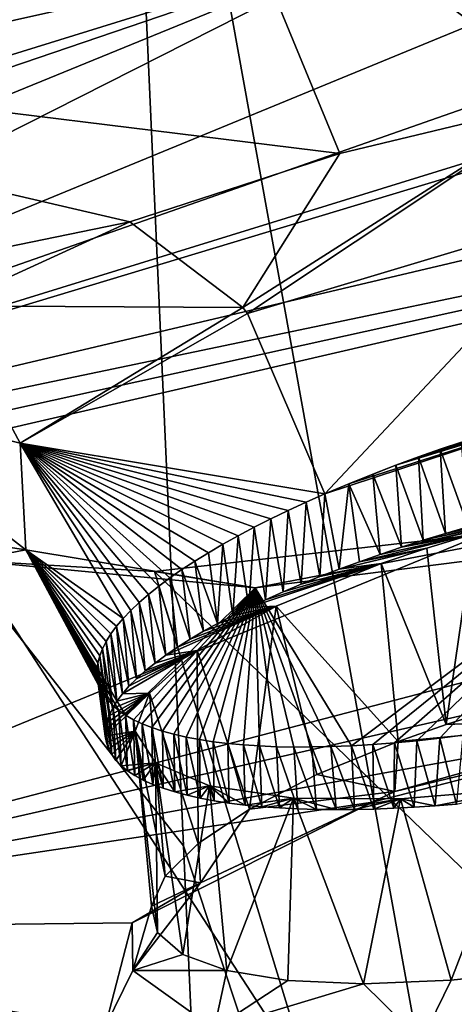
# Model space of a CAD drawing. Header units: metres. Extents: x -147 to 294, y -23 to 81.
# Tile 356 of 656: x 252.65 to 254.34, y 15.48 to 19.29. Entities that reach past the tile are written whole.
import ezdxf

# ---------------------------------------------------------------- set-up
doc = ezdxf.new("R2010")
doc.units = ezdxf.units.M
doc.layers.add('solid_AVA_153', color=7, linetype='CONTINUOUS')

msp = doc.modelspace()

# ---------------------------------------------------------------- linework, layer by layer
at = {"layer": 'solid_AVA_153'}
for points in [[(250.906952, 11.006205, 270.554932), (263.469086, 23.608601, 271.012054), (249.574112, 21.555054, 273.642517)], [(250.906952, 11.006205, 270.554932), (264.907288, 13.120273, 267.862946), (263.469086, 23.608601, 271.012054)], [(256.669861, 22.260223, 267.900787), (254.982895, 10.966824, 265.958527), (253.032043, 21.743027, 268.58316)], [(248.68512, 21.944908, 269.990875), (253.524139, 10.754683, 266.204803), (246.785263, 8.478528, 267.585846)], [(253.285522, 16.096727, 267.361969), (253.524139, 10.754683, 266.204803), (248.68512, 21.944908, 269.990875)], [(248.68512, 21.944908, 269.990875), (253.032043, 21.743027, 268.58316), (253.285522, 16.096727, 267.361969)], [(254.982895, 10.966824, 265.958527), (253.285522, 16.096727, 267.361969), (253.032043, 21.743027, 268.58316)], [(253.357712, 20.068756, 192.786285), (249.756012, 19.402267, 192.713837), (249.736282, 19.288424, 193.093384)], [(253.891296, 18.777174, 197.663254), (253.357712, 20.068756, 192.786285), (249.736282, 19.288424, 193.093384)], [(256.119049, 19.181032, 197.871918), (257.675262, 19.545725, 197.780106), (253.357712, 20.068756, 192.786285)], [(255.469162, 19.108562, 197.639755), (256.119049, 19.181032, 197.871918), (253.357712, 20.068756, 192.786285)], [(254.790009, 18.992128, 197.550735), (255.469162, 19.108562, 197.639755), (253.357712, 20.068756, 192.786285)], [(253.891296, 18.777174, 197.663254), (254.790009, 18.992128, 197.550735), (253.357712, 20.068756, 192.786285)], [(249.244675, 17.156488, 191.766312), (256.238251, 19.315283, 189.127777), (257.563995, 19.665909, 188.931625)], [(259.543182, 19.582916, 190.675995), (249.244675, 17.156488, 191.766312), (257.563995, 19.665909, 188.931625)], [(246.510284, 17.270866, 189.794327), (245.98967, 17.816858, 187.674927), (254.132614, 19.629084, 186.691681)], [(248.600922, 19.607344, 183.324738), (254.132614, 19.629084, 186.691681), (245.98967, 17.816858, 187.674927)], [(247.666275, 17.428185, 189.912994), (246.510284, 17.270866, 189.794327), (254.132614, 19.629084, 186.691681)], [(248.678467, 17.400953, 190.59404), (247.666275, 17.428185, 189.912994), (254.132614, 19.629084, 186.691681)], [(249.244675, 17.156488, 191.766312), (248.678467, 17.400953, 190.59404), (254.132614, 19.629084, 186.691681)], [(249.244675, 17.156488, 191.766312), (254.132614, 19.629084, 186.691681), (254.463043, 19.301182, 187.958252)], [(259.118866, 19.217171, 191.572495), (249.244675, 17.156488, 191.766312), (259.543182, 19.582916, 190.675995)], [(249.244675, 17.156488, 191.766312), (255.129211, 19.214909, 188.686966), (256.238251, 19.315283, 189.127777)], [(249.244675, 17.156488, 191.766312), (254.463043, 19.301182, 187.958252), (255.129211, 19.214909, 188.686966)], [(253.076874, 18.511763, 198.031403), (253.891296, 18.777174, 197.663254), (249.736282, 19.288424, 193.093384)], [(251.320938, 18.151649, 198.111481), (253.076874, 18.511763, 198.031403), (249.736282, 19.288424, 193.093384)], [(259.118866, 19.217171, 191.572495), (249.237411, 16.934183, 192.526993), (249.274307, 17.050396, 192.148712)], [(250.705551, 15.77037, 197.54631), (249.237411, 16.934183, 192.526993), (259.118866, 19.217171, 191.572495)], [(259.118866, 19.217171, 191.572495), (249.274307, 17.050396, 192.148712), (249.244675, 17.156488, 191.766312)], [(260.953064, 18.451174, 195.663742), (250.705551, 15.77037, 197.54631), (259.118866, 19.217171, 191.572495)], [(253.515671, 18.180874, 198.51384), (254.790009, 18.992128, 197.550735), (253.891296, 18.777174, 197.663254)], [(253.515671, 18.180874, 198.51384), (253.53331, 18.156826, 198.526978), (254.790009, 18.992128, 197.550735)], [(253.53331, 18.156826, 198.526978), (254.864288, 18.555645, 198.138321), (254.790009, 18.992128, 197.550735)], [(253.515671, 18.180874, 198.51384), (253.891296, 18.777174, 197.663254), (253.076874, 18.511763, 198.031403)], [(253.53331, 18.156826, 198.526978), (253.833221, 17.458914, 198.581848), (254.864288, 18.555645, 198.138321)], [(254.864288, 18.555645, 198.138321), (253.833221, 17.458914, 198.581848), (255.003906, 17.84428, 198.26416)], [(252.365021, 18.187456, 198.697189), (253.076874, 18.511763, 198.031403), (251.320938, 18.151649, 198.111481)], [(253.515671, 18.180874, 198.51384), (253.076874, 18.511763, 198.031403), (252.365021, 18.187456, 198.697189)], [(260.953064, 18.451174, 195.663742), (261.626038, 18.247826, 196.943466), (250.705551, 15.77037, 197.54631)], [(255.407715, 16.621149, 197.777924), (250.705551, 15.77037, 197.54631), (261.626038, 18.247826, 196.943466)], [(252.651611, 17.655277, 199.676941), (252.365021, 18.187456, 198.697189), (251.894272, 17.843613, 199.614151)], [(252.651611, 17.655277, 199.676941), (253.515671, 18.180874, 198.51384), (252.365021, 18.187456, 198.697189)], [(252.651611, 17.655277, 199.676941), (253.53331, 18.156826, 198.526978), (253.515671, 18.180874, 198.51384)], [(252.651611, 17.655277, 199.676941), (253.833221, 17.458914, 198.581848), (253.53331, 18.156826, 198.526978)], [(252.673141, 17.241924, 201.1465), (251.894272, 17.843613, 199.614151), (251.960251, 17.349464, 201.469193)], [(252.673141, 17.241924, 201.1465), (252.651611, 17.655277, 199.676941), (251.894272, 17.843613, 199.614151)], [(255.003906, 17.84428, 198.26416), (253.833221, 17.458914, 198.581848), (253.926697, 17.498371, 198.52536)], [(255.003906, 17.84428, 198.26416), (253.926697, 17.498371, 198.52536), (254.108551, 17.569847, 198.434235)], [(255.003906, 17.84428, 198.26416), (254.108551, 17.569847, 198.434235), (254.195969, 17.602001, 198.398331)], [(255.003906, 17.84428, 198.26416), (254.195969, 17.602001, 198.398331), (254.280701, 17.631905, 198.368011)], [(255.003906, 17.84428, 198.26416), (254.280701, 17.631905, 198.368011), (254.362411, 17.659639, 198.342758)], [(252.651611, 17.655277, 199.676941), (253.760834, 17.426867, 198.630692), (253.833221, 17.458914, 198.581848)], [(252.651611, 17.655277, 199.676941), (253.051163, 16.976337, 199.587051), (253.080399, 17.007, 199.505722)], [(252.673141, 17.241924, 201.1465), (253.051163, 16.976337, 199.587051), (252.651611, 17.655277, 199.676941)], [(252.651611, 17.655277, 199.676941), (253.080399, 17.007, 199.505722), (253.11319, 17.038122, 199.425888)], [(252.651611, 17.655277, 199.676941), (253.11319, 17.038122, 199.425888), (253.149506, 17.069647, 199.347672)], [(252.651611, 17.655277, 199.676941), (253.149506, 17.069647, 199.347672), (253.189285, 17.101519, 199.271179)], [(252.651611, 17.655277, 199.676941), (253.189285, 17.101519, 199.271179), (253.232498, 17.133678, 199.196579)], [(252.651611, 17.655277, 199.676941), (253.232498, 17.133678, 199.196579), (253.279037, 17.166067, 199.123978)], [(252.651611, 17.655277, 199.676941), (253.279037, 17.166067, 199.123978), (253.328842, 17.198622, 199.053497)], [(252.651611, 17.655277, 199.676941), (253.328842, 17.198622, 199.053497), (253.381821, 17.231279, 198.985275)], [(252.651611, 17.655277, 199.676941), (253.381821, 17.231279, 198.985275), (253.437851, 17.264006, 198.919449)], [(252.651611, 17.655277, 199.676941), (253.437851, 17.264006, 198.919449), (253.496872, 17.296751, 198.85614)], [(252.651611, 17.655277, 199.676941), (253.496872, 17.296751, 198.85614), (253.558777, 17.329462, 198.795486)], [(252.651611, 17.655277, 199.676941), (253.558777, 17.329462, 198.795486), (253.623474, 17.362085, 198.73761)], [(252.651611, 17.655277, 199.676941), (253.623474, 17.362085, 198.73761), (253.690857, 17.394571, 198.682632)], [(252.651611, 17.655277, 199.676941), (253.690857, 17.394571, 198.682632), (253.760834, 17.426867, 198.630692)], [(254.362411, 17.659639, 198.342758), (254.280701, 17.631905, 198.368011), (254.388275, 17.331194, 198.276947)], [(254.280701, 17.631905, 198.368011), (254.195969, 17.602001, 198.398331), (254.301071, 17.305656, 198.305298)], [(254.280701, 17.631905, 198.368011), (254.301071, 17.305656, 198.305298), (254.388275, 17.331194, 198.276947)], [(254.195969, 17.602001, 198.398331), (254.108551, 17.569847, 198.434235), (254.214951, 17.279209, 198.337845)], [(254.195969, 17.602001, 198.398331), (254.214951, 17.279209, 198.337845), (254.301071, 17.305656, 198.305298)], [(254.108551, 17.569847, 198.434235), (253.926697, 17.498371, 198.52536), (254.018677, 17.535334, 198.476364)], [(254.108551, 17.569847, 198.434235), (254.018677, 17.535334, 198.476364), (254.130295, 17.251999, 198.374344)], [(254.108551, 17.569847, 198.434235), (254.130295, 17.251999, 198.374344), (254.214951, 17.279209, 198.337845)], [(255.463013, 17.561783, 198.242218), (254.214951, 17.279209, 198.337845), (254.990646, 17.446922, 198.303268)], [(255.463013, 17.561783, 198.242218), (254.301071, 17.305656, 198.305298), (254.214951, 17.279209, 198.337845)], [(255.463013, 17.561783, 198.242218), (254.388275, 17.331194, 198.276947), (254.301071, 17.305656, 198.305298)], [(253.926697, 17.498371, 198.52536), (253.833221, 17.458914, 198.581848), (253.889008, 17.167248, 198.505173)], [(253.926697, 17.498371, 198.52536), (253.889008, 17.167248, 198.505173), (253.966934, 17.195873, 198.458252)], [(254.018677, 17.535334, 198.476364), (253.926697, 17.498371, 198.52536), (254.047485, 17.224173, 198.414566)], [(253.926697, 17.498371, 198.52536), (253.966934, 17.195873, 198.458252), (254.047485, 17.224173, 198.414566)], [(254.018677, 17.535334, 198.476364), (254.047485, 17.224173, 198.414566), (254.130295, 17.251999, 198.374344)], [(253.760834, 17.426867, 198.630692), (253.690857, 17.394571, 198.682632), (253.741714, 17.10923, 198.608337)], [(253.760834, 17.426867, 198.630692), (253.741714, 17.10923, 198.608337), (253.814102, 17.138437, 198.555069)], [(253.760834, 17.426867, 198.630692), (253.814102, 17.138437, 198.555069), (253.833221, 17.458914, 198.581848)], [(253.833221, 17.458914, 198.581848), (253.814102, 17.138437, 198.555069), (253.889008, 17.167248, 198.505173)], [(254.214951, 17.279209, 198.337845), (254.790802, 17.402994, 198.313644), (254.990646, 17.446922, 198.303268)], [(253.690857, 17.394571, 198.682632), (253.623474, 17.362085, 198.73761), (253.671326, 17.079426, 198.665314)], [(253.690857, 17.394571, 198.682632), (253.671326, 17.079426, 198.665314), (253.741714, 17.10923, 198.608337)], [(254.130295, 17.251999, 198.374344), (254.597458, 17.355328, 198.342987), (254.790802, 17.402994, 198.313644)], [(254.214951, 17.279209, 198.337845), (254.130295, 17.251999, 198.374344), (254.790802, 17.402994, 198.313644)], [(252.673141, 17.241924, 201.1465), (251.960251, 17.349464, 201.469193), (252.457504, 17.200846, 202.373718)], [(254.961456, 17.362671, 203.63945), (253.172989, 17.15867, 203.052063), (254.989166, 15.407448, 211.34996)], [(253.562775, 17.095629, 202.376282), (253.172989, 17.15867, 203.052063), (254.961456, 17.362671, 203.63945)], [(253.623474, 17.362085, 198.73761), (253.558777, 17.329462, 198.795486), (253.603287, 17.049181, 198.725708)], [(253.562775, 17.095629, 202.376282), (254.961456, 17.362671, 203.63945), (254.994995, 17.276838, 202.907791)], [(253.623474, 17.362085, 198.73761), (253.603287, 17.049181, 198.725708), (253.671326, 17.079426, 198.665314)], [(254.130295, 17.251999, 198.374344), (254.410629, 17.303932, 198.391251), (254.597458, 17.355328, 198.342987)], [(253.558777, 17.329462, 198.795486), (253.496872, 17.296751, 198.85614), (253.537964, 17.018652, 198.789185)], [(253.558777, 17.329462, 198.795486), (253.537964, 17.018652, 198.789185), (253.603287, 17.049181, 198.725708)], [(253.496872, 17.296751, 198.85614), (253.437851, 17.264006, 198.919449), (253.475739, 16.987995, 198.855469)], [(253.496872, 17.296751, 198.85614), (253.475739, 16.987995, 198.855469), (253.537964, 17.018652, 198.789185)], [(253.562775, 17.095629, 202.376282), (254.994995, 17.276838, 202.907791), (253.935989, 16.48369, 202.028)], [(254.994995, 17.276838, 202.907791), (254.01857, 16.488583, 202.081558), (253.935989, 16.48369, 202.028)], [(253.966934, 17.195873, 198.458252), (254.228531, 17.248465, 198.458298), (254.410629, 17.303932, 198.391251)], [(254.047485, 17.224173, 198.414566), (253.966934, 17.195873, 198.458252), (254.410629, 17.303932, 198.391251)], [(254.994995, 17.276838, 202.907791), (254.103287, 16.495102, 202.131561), (254.01857, 16.488583, 202.081558)], [(254.130295, 17.251999, 198.374344), (254.047485, 17.224173, 198.414566), (254.410629, 17.303932, 198.391251)], [(254.994995, 17.276838, 202.907791), (254.190002, 16.503225, 202.177902), (254.103287, 16.495102, 202.131561)], [(254.994995, 17.276838, 202.907791), (254.278534, 16.512934, 202.220474), (254.190002, 16.503225, 202.177902)], [(254.410629, 17.303932, 198.391251), (254.228531, 17.248465, 198.458298), (254.303177, 16.56605, 198.280136)], [(254.994995, 17.276838, 202.907791), (254.368729, 16.524212, 202.259171), (254.278534, 16.512934, 202.220474)], [(254.410629, 17.303932, 198.391251), (254.303177, 16.56605, 198.280136), (254.498917, 16.628027, 198.210785)], [(253.562775, 17.095629, 202.376282), (252.673141, 17.241924, 201.1465), (252.457504, 17.200846, 202.373718)], [(252.673141, 17.241924, 201.1465), (253.060623, 16.601685, 200.884979), (253.033783, 16.619995, 200.799591)], [(253.562775, 17.095629, 202.376282), (253.060623, 16.601685, 200.884979), (252.673141, 17.241924, 201.1465)], [(252.673141, 17.241924, 201.1465), (253.033783, 16.619995, 200.799591), (253.010605, 16.639452, 200.713348)], [(252.673141, 17.241924, 201.1465), (253.010605, 16.639452, 200.713348), (252.991135, 16.660025, 200.626389)], [(252.673141, 17.241924, 201.1465), (252.991135, 16.660025, 200.626389), (252.975418, 16.681671, 200.538834)], [(252.673141, 17.241924, 201.1465), (252.975418, 16.681671, 200.538834), (252.96344, 16.70434, 200.450882)], [(252.673141, 17.241924, 201.1465), (252.96344, 16.70434, 200.450882), (252.955231, 16.727978, 200.362701)], [(252.673141, 17.241924, 201.1465), (252.955231, 16.727978, 200.362701), (252.950806, 16.752527, 200.27446)], [(252.673141, 17.241924, 201.1465), (252.950806, 16.752527, 200.27446), (252.950134, 16.777943, 200.186325)], [(252.673141, 17.241924, 201.1465), (252.950134, 16.777943, 200.186325), (252.953262, 16.804192, 200.098495)], [(252.673141, 17.241924, 201.1465), (252.953262, 16.804192, 200.098495), (252.960159, 16.831228, 200.011154)], [(252.673141, 17.241924, 201.1465), (252.960159, 16.831228, 200.011154), (252.970856, 16.858995, 199.924438)], [(252.673141, 17.241924, 201.1465), (252.970856, 16.858995, 199.924438), (252.985352, 16.887444, 199.838547)], [(252.673141, 17.241924, 201.1465), (252.985352, 16.887444, 199.838547), (253.003601, 16.916517, 199.753601)], [(252.673141, 17.241924, 201.1465), (253.003601, 16.916517, 199.753601), (253.025558, 16.946167, 199.669724)], [(252.673141, 17.241924, 201.1465), (253.025558, 16.946167, 199.669724), (253.051163, 16.976337, 199.587051)], [(253.381821, 17.231279, 198.985275), (253.328842, 17.198622, 199.053497), (253.416977, 16.957365, 198.92424)], [(253.437851, 17.264006, 198.919449), (253.381821, 17.231279, 198.985275), (253.416977, 16.957365, 198.92424)], [(253.437851, 17.264006, 198.919449), (253.416977, 16.957365, 198.92424), (253.475739, 16.987995, 198.855469)], [(253.889008, 17.167248, 198.505173), (254.051071, 17.188921, 198.544067), (254.228531, 17.248465, 198.458298)], [(253.966934, 17.195873, 198.458252), (253.889008, 17.167248, 198.505173), (254.228531, 17.248465, 198.458298)], [(254.228531, 17.248465, 198.458298), (254.051071, 17.188921, 198.544067), (254.303177, 16.56605, 198.280136)], [(252.457504, 17.200846, 202.373718), (252.572052, 14.938163, 211.300125), (253.780853, 15.169112, 211.324173)], [(253.172989, 17.15867, 203.052063), (252.457504, 17.200846, 202.373718), (253.780853, 15.169112, 211.324173)], [(253.562775, 17.095629, 202.376282), (252.457504, 17.200846, 202.373718), (253.172989, 17.15867, 203.052063)], [(253.328842, 17.198622, 199.053497), (253.279037, 17.166067, 199.123978), (253.362045, 16.926918, 198.995193)], [(253.328842, 17.198622, 199.053497), (253.362045, 16.926918, 198.995193), (253.416977, 16.957365, 198.92424)], [(253.172989, 17.15867, 203.052063), (253.780853, 15.169112, 211.324173), (254.989166, 15.407448, 211.34996)], [(253.279037, 17.166067, 199.123978), (253.232498, 17.133678, 199.196579), (253.310516, 16.8964, 199.068939)], [(253.279037, 17.166067, 199.123978), (253.310516, 16.8964, 199.068939), (253.362045, 16.926918, 198.995193)], [(253.537964, 17.018652, 198.789185), (253.644531, 17.023544, 198.847839), (254.051071, 17.188921, 198.544067)], [(253.603287, 17.049181, 198.725708), (253.537964, 17.018652, 198.789185), (254.051071, 17.188921, 198.544067)], [(253.671326, 17.079426, 198.665314), (253.603287, 17.049181, 198.725708), (254.051071, 17.188921, 198.544067)], [(254.051071, 17.188921, 198.544067), (253.644531, 17.023544, 198.847839), (254.117279, 16.500708, 198.369553)], [(253.741714, 17.10923, 198.608337), (253.671326, 17.079426, 198.665314), (254.051071, 17.188921, 198.544067)], [(253.814102, 17.138437, 198.555069), (253.741714, 17.10923, 198.608337), (254.051071, 17.188921, 198.544067)], [(253.889008, 17.167248, 198.505173), (253.814102, 17.138437, 198.555069), (254.051071, 17.188921, 198.544067)], [(254.051071, 17.188921, 198.544067), (254.117279, 16.500708, 198.369553), (254.303177, 16.56605, 198.280136)], [(253.232498, 17.133678, 199.196579), (253.189285, 17.101519, 199.271179), (253.261917, 16.865583, 199.14595)], [(253.232498, 17.133678, 199.196579), (253.261917, 16.865583, 199.14595), (253.310516, 16.8964, 199.068939)], [(253.562775, 17.095629, 202.376282), (253.091064, 16.584539, 200.969437), (253.060623, 16.601685, 200.884979)], [(253.562775, 17.095629, 202.376282), (253.125107, 16.568573, 201.052841), (253.091064, 16.584539, 200.969437)], [(253.562775, 17.095629, 202.376282), (253.162674, 16.553823, 201.135025), (253.125107, 16.568573, 201.052841)], [(253.189285, 17.101519, 199.271179), (253.149506, 17.069647, 199.347672), (253.216522, 16.834663, 199.225723)], [(253.562775, 17.095629, 202.376282), (253.20369, 16.540323, 201.215836), (253.162674, 16.553823, 201.135025)], [(253.189285, 17.101519, 199.271179), (253.216522, 16.834663, 199.225723), (253.261917, 16.865583, 199.14595)], [(253.562775, 17.095629, 202.376282), (253.248093, 16.528101, 201.295074), (253.20369, 16.540323, 201.215836)], [(253.562775, 17.095629, 202.376282), (253.295807, 16.517187, 201.372604), (253.248093, 16.528101, 201.295074)], [(253.562775, 17.095629, 202.376282), (253.34671, 16.507601, 201.448257), (253.295807, 16.517187, 201.372604)], [(253.562775, 17.095629, 202.376282), (253.40065, 16.499363, 201.521866), (253.34671, 16.507601, 201.448257)], [(253.562775, 17.095629, 202.376282), (253.45755, 16.492485, 201.593353), (253.40065, 16.499363, 201.521866)], [(253.562775, 17.095629, 202.376282), (253.517319, 16.486977, 201.662582), (253.45755, 16.492485, 201.593353)], [(253.562775, 17.095629, 202.376282), (253.579834, 16.482851, 201.729446), (253.517319, 16.486977, 201.662582)], [(253.562775, 17.095629, 202.376282), (253.935989, 16.48369, 202.028), (253.855713, 16.480448, 201.970963)], [(253.562775, 17.095629, 202.376282), (253.855713, 16.480448, 201.970963), (253.783081, 16.47891, 201.914703)], [(253.562775, 17.095629, 202.376282), (253.783081, 16.47891, 201.914703), (253.712814, 16.478804, 201.855621)], [(253.562775, 17.095629, 202.376282), (253.712814, 16.478804, 201.855621), (253.645035, 16.480122, 201.793839)], [(253.562775, 17.095629, 202.376282), (253.645035, 16.480122, 201.793839), (253.579834, 16.482851, 201.729446)], [(253.149506, 17.069647, 199.347672), (253.11319, 17.038122, 199.425888), (253.174667, 16.803831, 199.3078)], [(253.149506, 17.069647, 199.347672), (253.174667, 16.803831, 199.3078), (253.216522, 16.834663, 199.225723)], [(253.080399, 17.007, 199.505722), (253.051163, 16.976337, 199.587051), (253.102722, 16.743196, 199.476852)], [(253.11319, 17.038122, 199.425888), (253.080399, 17.007, 199.505722), (253.136627, 16.773277, 199.391678)], [(253.080399, 17.007, 199.505722), (253.102722, 16.743196, 199.476852), (253.136627, 16.773277, 199.391678)], [(253.11319, 17.038122, 199.425888), (253.136627, 16.773277, 199.391678), (253.174667, 16.803831, 199.3078)], [(253.216522, 16.834663, 199.225723), (253.338455, 16.852205, 199.248993), (253.644531, 17.023544, 198.847839)], [(253.261917, 16.865583, 199.14595), (253.216522, 16.834663, 199.225723), (253.644531, 17.023544, 198.847839)], [(253.310516, 16.8964, 199.068939), (253.261917, 16.865583, 199.14595), (253.644531, 17.023544, 198.847839)], [(253.362045, 16.926918, 198.995193), (253.310516, 16.8964, 199.068939), (253.644531, 17.023544, 198.847839)], [(253.644531, 17.023544, 198.847839), (253.338455, 16.852205, 199.248993), (253.540787, 16.238632, 198.863892)], [(253.416977, 16.957365, 198.92424), (253.362045, 16.926918, 198.995193), (253.644531, 17.023544, 198.847839)], [(253.475739, 16.987995, 198.855469), (253.416977, 16.957365, 198.92424), (253.644531, 17.023544, 198.847839)], [(253.537964, 17.018652, 198.789185), (253.475739, 16.987995, 198.855469), (253.644531, 17.023544, 198.847839)], [(253.644531, 17.023544, 198.847839), (253.540787, 16.238632, 198.863892), (253.802551, 16.371916, 198.587418)], [(253.644531, 17.023544, 198.847839), (253.802551, 16.371916, 198.587418), (254.117279, 16.500708, 198.369553)], [(253.051163, 16.976337, 199.587051), (253.025558, 16.946167, 199.669724), (253.073257, 16.713779, 199.562866)], [(253.051163, 16.976337, 199.587051), (253.073257, 16.713779, 199.562866), (253.102722, 16.743196, 199.476852)], [(253.025558, 16.946167, 199.669724), (253.003601, 16.916517, 199.753601), (253.04805, 16.684759, 199.650558)], [(253.025558, 16.946167, 199.669724), (253.04805, 16.684759, 199.650558), (253.073257, 16.713779, 199.562866)], [(253.003601, 16.916517, 199.753601), (252.985352, 16.887444, 199.838547), (253.026794, 16.655876, 199.740631)], [(253.003601, 16.916517, 199.753601), (253.026794, 16.655876, 199.740631), (253.04805, 16.684759, 199.650558)], [(252.970856, 16.858995, 199.924438), (252.960159, 16.831228, 200.011154), (252.996353, 16.599287, 199.925323)], [(252.985352, 16.887444, 199.838547), (252.970856, 16.858995, 199.924438), (253.009537, 16.627321, 199.832443)], [(252.970856, 16.858995, 199.924438), (252.996353, 16.599287, 199.925323), (253.009537, 16.627321, 199.832443)], [(252.985352, 16.887444, 199.838547), (253.009537, 16.627321, 199.832443), (253.026794, 16.655876, 199.740631)], [(253.04805, 16.684759, 199.650558), (253.152618, 16.687803, 199.713882), (253.338455, 16.852205, 199.248993)], [(253.073257, 16.713779, 199.562866), (253.04805, 16.684759, 199.650558), (253.338455, 16.852205, 199.248993)], [(253.102722, 16.743196, 199.476852), (253.073257, 16.713779, 199.562866), (253.338455, 16.852205, 199.248993)], [(253.136627, 16.773277, 199.391678), (253.102722, 16.743196, 199.476852), (253.338455, 16.852205, 199.248993)], [(253.174667, 16.803831, 199.3078), (253.136627, 16.773277, 199.391678), (253.338455, 16.852205, 199.248993)], [(253.338455, 16.852205, 199.248993), (253.152618, 16.687803, 199.713882), (253.341934, 16.105698, 199.188171)], [(253.216522, 16.834663, 199.225723), (253.174667, 16.803831, 199.3078), (253.338455, 16.852205, 199.248993)], [(253.338455, 16.852205, 199.248993), (253.341934, 16.105698, 199.188171), (253.540787, 16.238632, 198.863892)], [(252.960159, 16.831228, 200.011154), (252.953262, 16.804192, 200.098495), (252.98732, 16.571968, 200.018646)], [(252.960159, 16.831228, 200.011154), (252.98732, 16.571968, 200.018646), (252.996353, 16.599287, 199.925323)], [(252.953262, 16.804192, 200.098495), (252.950134, 16.777943, 200.186325), (252.982513, 16.545557, 200.11171)], [(252.950134, 16.777943, 200.186325), (252.981979, 16.52025, 200.203888), (252.982513, 16.545557, 200.11171)], [(252.950134, 16.777943, 200.186325), (252.950806, 16.752527, 200.27446), (252.981979, 16.52025, 200.203888)], [(252.953262, 16.804192, 200.098495), (252.982513, 16.545557, 200.11171), (252.98732, 16.571968, 200.018646)], [(252.950806, 16.752527, 200.27446), (252.98587, 16.495859, 200.295929), (252.981979, 16.52025, 200.203888)], [(252.950806, 16.752527, 200.27446), (252.955231, 16.727978, 200.362701), (252.98587, 16.495859, 200.295929)], [(252.955231, 16.727978, 200.362701), (252.994141, 16.472149, 200.388687), (252.98587, 16.495859, 200.295929)], [(252.955231, 16.727978, 200.362701), (252.96344, 16.70434, 200.450882), (252.994141, 16.472149, 200.388687)], [(252.96344, 16.70434, 200.450882), (253.006668, 16.449236, 200.481644), (252.994141, 16.472149, 200.388687)], [(252.96344, 16.70434, 200.450882), (252.975418, 16.681671, 200.538834), (253.006668, 16.449236, 200.481644)], [(252.975418, 16.681671, 200.538834), (252.991135, 16.660025, 200.626389), (253.006668, 16.449236, 200.481644)], [(252.981979, 16.52025, 200.203888), (253.097763, 16.540512, 200.212372), (253.152618, 16.687803, 199.713882)], [(252.982513, 16.545557, 200.11171), (252.981979, 16.52025, 200.203888), (253.152618, 16.687803, 199.713882)], [(252.98732, 16.571968, 200.018646), (252.982513, 16.545557, 200.11171), (253.152618, 16.687803, 199.713882)], [(252.996353, 16.599287, 199.925323), (252.98732, 16.571968, 200.018646), (253.152618, 16.687803, 199.713882)], [(252.991135, 16.660025, 200.626389), (253.023315, 16.427238, 200.574265), (253.006668, 16.449236, 200.481644)], [(252.991135, 16.660025, 200.626389), (253.010605, 16.639452, 200.713348), (253.023315, 16.427238, 200.574265)], [(253.009537, 16.627321, 199.832443), (252.996353, 16.599287, 199.925323), (253.152618, 16.687803, 199.713882)], [(253.026794, 16.655876, 199.740631), (253.009537, 16.627321, 199.832443), (253.152618, 16.687803, 199.713882)], [(253.04805, 16.684759, 199.650558), (253.026794, 16.655876, 199.740631), (253.152618, 16.687803, 199.713882)], [(253.152618, 16.687803, 199.713882), (253.097763, 16.540512, 200.212372), (253.21373, 15.978834, 199.545258)], [(253.152618, 16.687803, 199.713882), (253.21373, 15.978834, 199.545258), (253.341934, 16.105698, 199.188171)], [(255.407715, 16.621149, 197.777924), (254.017593, 16.26557, 198.039276), (250.705551, 15.77037, 197.54631)], [(253.010605, 16.639452, 200.713348), (253.043976, 16.406275, 200.666046), (253.023315, 16.427238, 200.574265)], [(253.010605, 16.639452, 200.713348), (253.033783, 16.619995, 200.799591), (253.043976, 16.406275, 200.666046)], [(254.104034, 16.306952, 198.221848), (254.017593, 16.26557, 198.039276), (255.407715, 16.621149, 197.777924)], [(255.152725, 16.59833, 197.980713), (254.104034, 16.306952, 198.221848), (255.407715, 16.621149, 197.777924)], [(254.498917, 16.628027, 198.210785), (254.303177, 16.56605, 198.280136), (255.152725, 16.59833, 197.980713)], [(253.033783, 16.619995, 200.799591), (253.068512, 16.386465, 200.75647), (253.043976, 16.406275, 200.666046)], [(253.033783, 16.619995, 200.799591), (253.060623, 16.601685, 200.884979), (253.068512, 16.386465, 200.75647)], [(253.060623, 16.601685, 200.884979), (253.096802, 16.367926, 200.844986), (253.068512, 16.386465, 200.75647)], [(253.060623, 16.601685, 200.884979), (253.091064, 16.584539, 200.969437), (253.096802, 16.367926, 200.844986)], [(253.091064, 16.584539, 200.969437), (253.129166, 16.350546, 200.932236), (253.096802, 16.367926, 200.844986)], [(253.091064, 16.584539, 200.969437), (253.125107, 16.568573, 201.052841), (253.129166, 16.350546, 200.932236)], [(254.117279, 16.500708, 198.369553), (254.104034, 16.306952, 198.221848), (255.152725, 16.59833, 197.980713)], [(254.303177, 16.56605, 198.280136), (254.117279, 16.500708, 198.369553), (255.152725, 16.59833, 197.980713)], [(253.125107, 16.568573, 201.052841), (253.165817, 16.334181, 201.018951), (253.129166, 16.350546, 200.932236)], [(253.125107, 16.568573, 201.052841), (253.162674, 16.553823, 201.135025), (253.165817, 16.334181, 201.018951)], [(253.162674, 16.553823, 201.135025), (253.206512, 16.318909, 201.10463), (253.165817, 16.334181, 201.018951)], [(253.162674, 16.553823, 201.135025), (253.20369, 16.540323, 201.215836), (253.206512, 16.318909, 201.10463)], [(252.981979, 16.52025, 200.203888), (252.98587, 16.495859, 200.295929), (253.097763, 16.540512, 200.212372)], [(252.98587, 16.495859, 200.295929), (252.994141, 16.472149, 200.388687), (253.097763, 16.540512, 200.212372)], [(252.994141, 16.472149, 200.388687), (253.006668, 16.449236, 200.481644), (253.097763, 16.540512, 200.212372)], [(253.006668, 16.449236, 200.481644), (253.023315, 16.427238, 200.574265), (253.097763, 16.540512, 200.212372)], [(253.023315, 16.427238, 200.574265), (253.043976, 16.406275, 200.666046), (253.097763, 16.540512, 200.212372)], [(253.043976, 16.406275, 200.666046), (253.17627, 16.418203, 200.717178), (253.097763, 16.540512, 200.212372)], [(253.097763, 16.540512, 200.212372), (253.183792, 15.760139, 200.307068), (253.160599, 15.862556, 199.921875)], [(253.097763, 16.540512, 200.212372), (253.17627, 16.418203, 200.717178), (253.183792, 15.760139, 200.307068)], [(253.097763, 16.540512, 200.212372), (253.160599, 15.862556, 199.921875), (253.21373, 15.978834, 199.545258)], [(253.20369, 16.540323, 201.215836), (253.250961, 16.304802, 201.188828), (253.206512, 16.318909, 201.10463)], [(253.20369, 16.540323, 201.215836), (253.248093, 16.528101, 201.295074), (253.250961, 16.304802, 201.188828)], [(253.248093, 16.528101, 201.295074), (253.298935, 16.291939, 201.271103), (253.250961, 16.304802, 201.188828)], [(253.248093, 16.528101, 201.295074), (253.295807, 16.517187, 201.372604), (253.298935, 16.291939, 201.271103)], [(253.295807, 16.517187, 201.372604), (253.350174, 16.280396, 201.350952), (253.298935, 16.291939, 201.271103)], [(253.295807, 16.517187, 201.372604), (253.34671, 16.507601, 201.448257), (253.350174, 16.280396, 201.350952)], [(253.34671, 16.507601, 201.448257), (253.404404, 16.270248, 201.427948), (253.350174, 16.280396, 201.350952)], [(253.34671, 16.507601, 201.448257), (253.40065, 16.499363, 201.521866), (253.404404, 16.270248, 201.427948)], [(254.190002, 16.503225, 202.177902), (254.278534, 16.512934, 202.220474), (254.260422, 16.25119, 202.131195)], [(254.278534, 16.512934, 202.220474), (254.343063, 16.25791, 202.168182), (254.260422, 16.25119, 202.131195)], [(254.278534, 16.512934, 202.220474), (254.368729, 16.524212, 202.259171), (254.343063, 16.25791, 202.168182)], [(253.40065, 16.499363, 201.521866), (253.462112, 16.261446, 201.502594), (253.404404, 16.270248, 201.427948)], [(253.40065, 16.499363, 201.521866), (253.45755, 16.492485, 201.593353), (253.462112, 16.261446, 201.502594)], [(253.45755, 16.492485, 201.593353), (253.523697, 16.253908, 201.575531), (253.462112, 16.261446, 201.502594)], [(253.45755, 16.492485, 201.593353), (253.517319, 16.486977, 201.662582), (253.523697, 16.253908, 201.575531)], [(253.517319, 16.486977, 201.662582), (253.588791, 16.247665, 201.646332), (253.523697, 16.253908, 201.575531)], [(253.517319, 16.486977, 201.662582), (253.579834, 16.482851, 201.729446), (253.588791, 16.247665, 201.646332)], [(253.579834, 16.482851, 201.729446), (253.656982, 16.24275, 201.714615), (253.588791, 16.247665, 201.646332)], [(253.579834, 16.482851, 201.729446), (253.645035, 16.480122, 201.793839), (253.656982, 16.24275, 201.714615)], [(253.645035, 16.480122, 201.793839), (253.72789, 16.239197, 201.779999), (253.656982, 16.24275, 201.714615)], [(253.645035, 16.480122, 201.793839), (253.712814, 16.478804, 201.855621), (253.72789, 16.239197, 201.779999)], [(253.712814, 16.478804, 201.855621), (253.783081, 16.47891, 201.914703), (253.801163, 16.237034, 201.842087)], [(253.712814, 16.478804, 201.855621), (253.801163, 16.237034, 201.842087), (253.72789, 16.239197, 201.779999)], [(253.783081, 16.47891, 201.914703), (253.855713, 16.480448, 201.970963), (253.876389, 16.236296, 201.900467)], [(253.783081, 16.47891, 201.914703), (253.876389, 16.236296, 201.900467), (253.801163, 16.237034, 201.842087)], [(253.802551, 16.371916, 198.587418), (254.104034, 16.306952, 198.221848), (254.117279, 16.500708, 198.369553)], [(253.855713, 16.480448, 201.970963), (253.935989, 16.48369, 202.028), (253.948669, 16.236862, 201.95195)], [(253.855713, 16.480448, 201.970963), (253.948669, 16.236862, 201.95195), (253.876389, 16.236296, 201.900467)], [(253.935989, 16.48369, 202.028), (254.01857, 16.488583, 202.081558), (254.023407, 16.238611, 202.000992)], [(253.935989, 16.48369, 202.028), (254.023407, 16.238611, 202.000992), (253.948669, 16.236862, 201.95195)], [(254.01857, 16.488583, 202.081558), (254.103287, 16.495102, 202.131561), (254.100403, 16.241566, 202.047363)], [(254.01857, 16.488583, 202.081558), (254.100403, 16.241566, 202.047363), (254.023407, 16.238611, 202.000992)], [(254.103287, 16.495102, 202.131561), (254.179474, 16.24575, 202.090836), (254.100403, 16.241566, 202.047363)], [(254.103287, 16.495102, 202.131561), (254.190002, 16.503225, 202.177902), (254.179474, 16.24575, 202.090836)], [(254.190002, 16.503225, 202.177902), (254.260422, 16.25119, 202.131195), (254.179474, 16.24575, 202.090836)], [(253.043976, 16.406275, 200.666046), (253.068512, 16.386465, 200.75647), (253.17627, 16.418203, 200.717178)], [(253.068512, 16.386465, 200.75647), (253.096802, 16.367926, 200.844986), (253.17627, 16.418203, 200.717178)], [(253.096802, 16.367926, 200.844986), (253.129166, 16.350546, 200.932236), (253.17627, 16.418203, 200.717178)], [(253.129166, 16.350546, 200.932236), (253.165817, 16.334181, 201.018951), (253.17627, 16.418203, 200.717178)], [(253.165817, 16.334181, 201.018951), (253.206512, 16.318909, 201.10463), (253.17627, 16.418203, 200.717178)], [(253.17627, 16.418203, 200.717178), (253.282379, 15.676011, 200.684433), (253.183792, 15.760139, 200.307068)], [(253.17627, 16.418203, 200.717178), (253.386169, 16.32901, 201.197479), (253.282379, 15.676011, 200.684433)], [(253.250961, 16.304802, 201.188828), (253.386169, 16.32901, 201.197479), (253.17627, 16.418203, 200.717178)], [(253.206512, 16.318909, 201.10463), (253.250961, 16.304802, 201.188828), (253.17627, 16.418203, 200.717178)], [(253.802551, 16.371916, 198.587418), (253.540787, 16.238632, 198.863892), (254.104034, 16.306952, 198.221848)], [(253.250961, 16.304802, 201.188828), (253.298935, 16.291939, 201.271103), (253.386169, 16.32901, 201.197479)], [(253.386169, 16.32901, 201.197479), (253.453247, 15.613541, 201.039642), (253.282379, 15.676011, 200.684433)], [(253.298935, 16.291939, 201.271103), (253.350174, 16.280396, 201.350952), (253.386169, 16.32901, 201.197479)], [(253.350174, 16.280396, 201.350952), (253.404404, 16.270248, 201.427948), (253.386169, 16.32901, 201.197479)], [(253.386169, 16.32901, 201.197479), (253.710983, 16.28125, 201.611542), (253.453247, 15.613541, 201.039642)], [(253.523697, 16.253908, 201.575531), (253.710983, 16.28125, 201.611542), (253.386169, 16.32901, 201.197479)], [(253.462112, 16.261446, 201.502594), (253.523697, 16.253908, 201.575531), (253.386169, 16.32901, 201.197479)], [(253.404404, 16.270248, 201.427948), (253.462112, 16.261446, 201.502594), (253.386169, 16.32901, 201.197479)], [(254.126938, 16.277637, 201.932968), (254.610153, 16.318476, 202.143951), (254.322754, 15.576388, 201.846298)], [(254.260422, 16.25119, 202.131195), (254.610153, 16.318476, 202.143951), (254.126938, 16.277637, 201.932968)], [(254.260422, 16.25119, 202.131195), (254.343063, 16.25791, 202.168182), (254.610153, 16.318476, 202.143951)], [(254.610153, 16.318476, 202.143951), (254.695297, 15.616531, 201.993835), (254.322754, 15.576388, 201.846298)], [(253.350708, 15.952829, 198.965408), (254.017593, 16.26557, 198.039276), (254.104034, 16.306952, 198.221848)], [(253.540787, 16.238632, 198.863892), (253.350708, 15.952829, 198.965408), (254.104034, 16.306952, 198.221848)], [(253.710983, 16.28125, 201.611542), (253.689697, 15.575039, 201.359894), (253.453247, 15.613541, 201.039642)], [(253.523697, 16.253908, 201.575531), (253.588791, 16.247665, 201.646332), (253.710983, 16.28125, 201.611542)], [(253.588791, 16.247665, 201.646332), (253.656982, 16.24275, 201.714615), (253.710983, 16.28125, 201.611542)], [(253.656982, 16.24275, 201.714615), (253.72789, 16.239197, 201.779999), (253.710983, 16.28125, 201.611542)], [(253.710983, 16.28125, 201.611542), (253.982681, 15.562389, 201.631943), (253.689697, 15.575039, 201.359894)], [(253.710983, 16.28125, 201.611542), (254.126938, 16.277637, 201.932968), (253.982681, 15.562389, 201.631943)], [(253.876389, 16.236296, 201.900467), (254.126938, 16.277637, 201.932968), (253.710983, 16.28125, 201.611542)], [(253.801163, 16.237034, 201.842087), (253.876389, 16.236296, 201.900467), (253.710983, 16.28125, 201.611542)], [(253.72789, 16.239197, 201.779999), (253.801163, 16.237034, 201.842087), (253.710983, 16.28125, 201.611542)], [(253.086441, 15.798126, 199.065048), (250.705551, 15.77037, 197.54631), (254.017593, 16.26557, 198.039276)], [(253.350708, 15.952829, 198.965408), (253.086441, 15.798126, 199.065048), (254.017593, 16.26557, 198.039276)], [(253.876389, 16.236296, 201.900467), (253.948669, 16.236862, 201.95195), (254.126938, 16.277637, 201.932968)], [(253.948669, 16.236862, 201.95195), (254.023407, 16.238611, 202.000992), (254.126938, 16.277637, 201.932968)], [(254.126938, 16.277637, 201.932968), (254.322754, 15.576388, 201.846298), (253.982681, 15.562389, 201.631943)], [(254.023407, 16.238611, 202.000992), (254.100403, 16.241566, 202.047363), (254.126938, 16.277637, 201.932968)], [(254.100403, 16.241566, 202.047363), (254.179474, 16.24575, 202.090836), (254.126938, 16.277637, 201.932968)], [(254.179474, 16.24575, 202.090836), (254.260422, 16.25119, 202.131195), (254.126938, 16.277637, 201.932968)], [(253.540787, 16.238632, 198.863892), (253.341934, 16.105698, 199.188171), (253.350708, 15.952829, 198.965408)], [(253.341934, 16.105698, 199.188171), (253.21373, 15.978834, 199.545258), (253.350708, 15.952829, 198.965408)], [(254.982895, 10.966824, 265.958527), (253.524139, 10.754683, 266.204803), (253.285522, 16.096727, 267.361969)], [(253.21373, 15.978834, 199.545258), (253.160599, 15.862556, 199.921875), (253.350708, 15.952829, 198.965408)], [(253.350708, 15.952829, 198.965408), (253.089157, 15.613047, 199.997528), (253.086441, 15.798126, 199.065048)], [(253.160599, 15.862556, 199.921875), (253.089157, 15.613047, 199.997528), (253.350708, 15.952829, 198.965408)], [(253.160599, 15.862556, 199.921875), (253.183792, 15.760139, 200.307068), (253.089157, 15.613047, 199.997528)], [(253.086441, 15.798126, 199.065048), (252.981339, 15.395826, 200.460098), (250.705551, 15.77037, 197.54631)], [(253.089157, 15.613047, 199.997528), (252.981339, 15.395826, 200.460098), (253.086441, 15.798126, 199.065048)], [(252.981339, 15.395826, 200.460098), (252.534927, 13.073442, 209.05809), (250.705551, 15.77037, 197.54631)], [(253.183792, 15.760139, 200.307068), (253.282379, 15.676011, 200.684433), (253.089157, 15.613047, 199.997528)], [(253.282379, 15.676011, 200.684433), (253.453247, 15.613541, 201.039642), (253.089157, 15.613047, 199.997528)], [(255.087158, 15.681647, 202.068863), (255.274689, 15.488044, 202.119034), (254.207703, 15.341562, 201.82579)], [(254.695297, 15.616531, 201.993835), (255.087158, 15.681647, 202.068863), (254.207703, 15.341562, 201.82579)], [(253.089157, 15.613047, 199.997528), (253.403488, 15.387859, 201.048187), (252.981339, 15.395826, 200.460098)], [(253.453247, 15.613541, 201.039642), (253.403488, 15.387859, 201.048187), (253.089157, 15.613047, 199.997528)], [(253.453247, 15.613541, 201.039642), (253.689697, 15.575039, 201.359894), (253.403488, 15.387859, 201.048187)], [(254.322754, 15.576388, 201.846298), (254.695297, 15.616531, 201.993835), (254.207703, 15.341562, 201.82579)], [(253.689697, 15.575039, 201.359894), (253.982681, 15.562389, 201.631943), (253.403488, 15.387859, 201.048187)], [(253.982681, 15.562389, 201.631943), (254.207703, 15.341562, 201.82579), (253.403488, 15.387859, 201.048187)], [(253.982681, 15.562389, 201.631943), (254.322754, 15.576388, 201.846298), (254.207703, 15.341562, 201.82579)], [(254.207703, 15.341562, 201.82579), (255.274689, 15.488044, 202.119034), (255.037125, 15.315296, 202.275085)]]:
    msp.add_3dface(points, dxfattribs=at)

doc.saveas('drawing.dxf')
